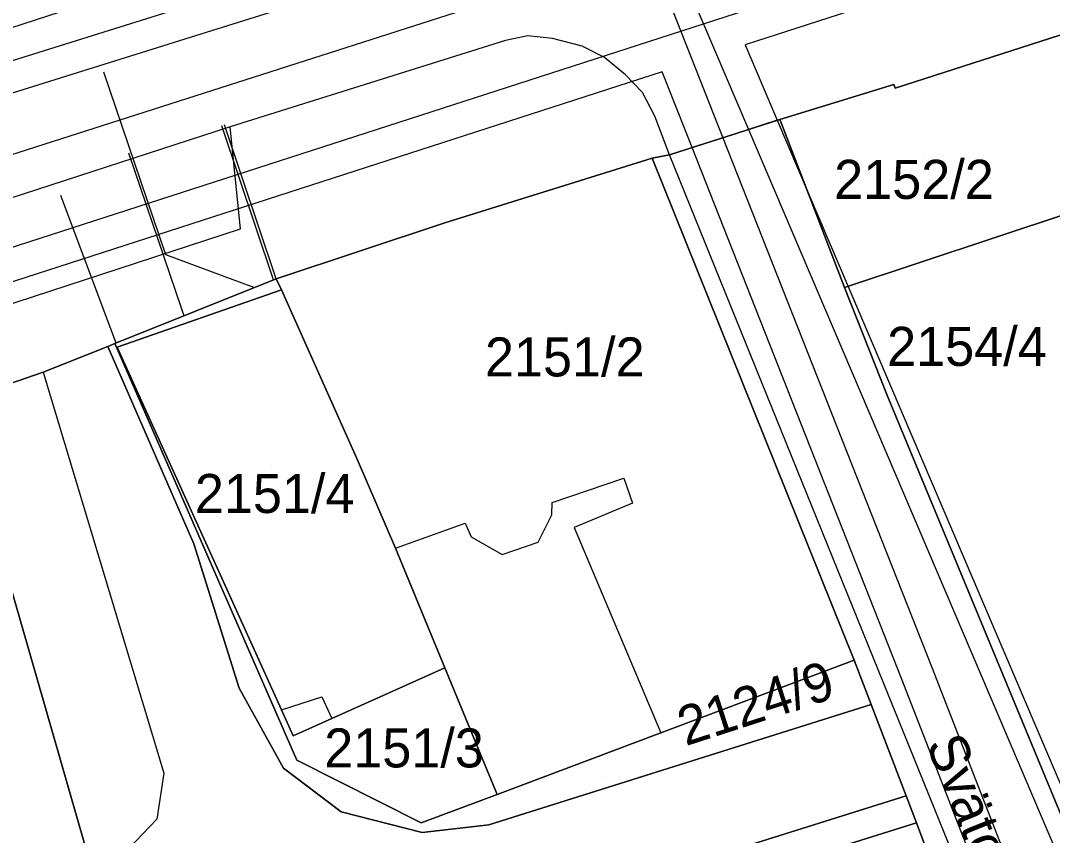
# Model space of a CAD drawing. Extents: x -263423 to -261326, y -1240067 to -1237864.
# Drawn here: x -262607.5 to -262554.6, y -1238743.1 to -1238701.3 of the extents above; entities that cross this region are included whole.
import ezdxf

# ---------------------------------------------------------------- set-up
doc = ezdxf.new("R2010")
doc.units = 0
for name, color, linetype in [('body_kn', 7, 'Continuous'), ('kladpar_druhypozemkov', 7, 'Continuous'), ('kladpar_hranice', 7, 'Continuous'), ('kladpar_parcelnecisla', 7, 'Continuous'), ('kladpar_plochy', 7, 'Continuous'), ('popisy', 7, 'Continuous'), ('tarchy_linie', 7, 'Continuous'), ('zappar_hrandruhpozemk', 7, 'Continuous')]:
    doc.layers.add(name, color=color, linetype=linetype)

msp = doc.modelspace()

# ---------------------------------------------------------------- linework, layer by layer
at = {"layer": 'body_kn'}
for p, q in [((-262581.47, -1238702.1), (-262581.47, -1238702.1)), ((-262582.61, -1238702.34), (-262582.61, -1238702.34)), ((-262580.2, -1238702.23), (-262580.2, -1238702.23)), ((-262578.68, -1238702.62), (-262578.68, -1238702.62)), ((-262570.33, -1238702.56), (-262570.33, -1238702.56)), ((-262577.54, -1238703.2), (-262577.54, -1238703.2)), ((-262603.19, -1238703.95), (-262603.19, -1238703.95)), ((-262576.47, -1238704.1), (-262576.47, -1238704.1)), ((-262574.59, -1238703.94), (-262574.59, -1238703.94)), ((-262562.71, -1238704.58), (-262562.71, -1238704.58)), ((-262562.65, -1238704.77), (-262562.65, -1238704.77)), ((-262575.59, -1238705), (-262575.59, -1238705)), ((-262574.96, -1238706.21), (-262574.96, -1238706.21)), ((-262568.56, -1238706.38), (-262568.56, -1238706.38)), ((-262597.15, -1238706.7), (-262597.15, -1238706.7)), ((-262597.01, -1238706.65), (-262597.01, -1238706.65)), ((-262596.72, -1238706.76), (-262596.72, -1238706.76)), ((-262570.17, -1238706.9), (-262570.17, -1238706.9)), ((-262570.17, -1238706.9), (-262570.17, -1238706.9)), ((-262568.69, -1238706.42), (-262568.69, -1238706.42)), ((-262568.69, -1238706.42), (-262568.69, -1238706.42)), ((-262568.46, -1238706.63), (-262568.46, -1238706.63)), ((-262571.48, -1238707.32), (-262571.48, -1238707.32)), ((-262571.48, -1238707.32), (-262571.48, -1238707.32)), ((-262573.05, -1238707.82), (-262573.05, -1238707.82)), ((-262601.92, -1238708.11), (-262601.92, -1238708.11)), ((-262575.1, -1238708.37), (-262575.1, -1238708.37)), ((-262575.1, -1238708.37), (-262575.1, -1238708.37)), ((-262574.21, -1238708.19), (-262574.21, -1238708.19)), ((-262574.21, -1238708.19), (-262574.21, -1238708.19)), ((-262605.4, -1238710.27), (-262605.4, -1238710.27)), ((-262585.72, -1238711.67), (-262585.72, -1238711.67)), ((-262596.19, -1238711.98), (-262596.19, -1238711.98)), ((-262600.02, -1238713.31), (-262600.02, -1238713.31)), ((-262594.5, -1238714.6), (-262594.5, -1238714.6)), ((-262594.36, -1238714.54), (-262594.36, -1238714.54)), ((-262594.36, -1238714.54), (-262594.36, -1238714.54)), ((-262595.51, -1238715), (-262595.51, -1238715)), ((-262594.1, -1238715.12), (-262594.1, -1238715.12)), ((-262594.1, -1238715.12), (-262594.1, -1238715.12)), ((-262565.25, -1238714.99), (-262565.25, -1238714.99)), ((-262599.2, -1238716.1), (-262599.2, -1238716.1)), ((-262599.08, -1238716.44), (-262599.08, -1238716.44)), ((-262603, -1238718.01), (-262603, -1238718.01)), ((-262602.64, -1238717.87), (-262602.64, -1238717.87)), ((-262602.56, -1238717.84), (-262602.56, -1238717.84)), ((-262602.51, -1238718.05), (-262602.51, -1238718.05)), ((-262606.31, -1238719.34), (-262606.31, -1238719.34)), ((-262606.31, -1238719.34), (-262606.31, -1238719.34)), ((-262563.07, -1238720.47), (-262563.07, -1238720.47)), ((-262590.17, -1238723.91), (-262590.17, -1238723.91)), ((-262576.55, -1238724.77), (-262576.55, -1238724.77)), ((-262580.23, -1238726.02), (-262580.23, -1238726.02)), ((-262576.11, -1238726.05), (-262576.11, -1238726.05)), ((-262580.24, -1238726.65), (-262580.24, -1238726.65)), ((-262584.68, -1238727.07), (-262584.68, -1238727.07)), ((-262579.1, -1238727.3), (-262579.1, -1238727.3)), ((-262584.37, -1238727.77), (-262584.37, -1238727.77)), ((-262580.95, -1238728.05), (-262580.95, -1238728.05)), ((-262598.58, -1238728.13), (-262598.58, -1238728.13)), ((-262588.26, -1238728.36), (-262588.26, -1238728.36)), ((-262588.26, -1238728.36), (-262588.26, -1238728.36)), ((-262582.79, -1238728.67), (-262582.79, -1238728.67)), ((-262564.75, -1238734.09), (-262564.75, -1238734.09)), ((-262585.73, -1238734.49), (-262585.73, -1238734.49)), ((-262560.79, -1238734.42), (-262560.79, -1238734.42)), ((-262562.32, -1238735.03), (-262562.32, -1238735.03)), ((-262596.27, -1238735.53), (-262596.27, -1238735.53)), ((-262592.02, -1238735.97), (-262592.02, -1238735.97)), ((-262563.88, -1238736.37), (-262563.88, -1238736.37)), ((-262594.09, -1238736.63), (-262594.09, -1238736.63)), ((-262594.09, -1238736.63), (-262594.09, -1238736.63)), ((-262591.52, -1238737.08), (-262591.52, -1238737.08)), ((-262593.49, -1238737.97), (-262593.49, -1238737.97)), ((-262574.66, -1238737.82), (-262574.66, -1238737.82)), ((-262574.66, -1238737.82), (-262574.66, -1238737.82)), ((-262593.99, -1238739.63), (-262593.99, -1238739.63)), ((-262593.31, -1238739.22), (-262593.31, -1238739.22)), ((-262600.13, -1238739.89), (-262600.13, -1238739.89)), ((-262583.05, -1238740.97), (-262583.05, -1238740.97)), ((-262562.09, -1238741.05), (-262562.09, -1238741.05)), ((-262562.09, -1238741.05), (-262562.09, -1238741.05)), ((-262600.48, -1238742.24), (-262600.48, -1238742.24)), ((-262591.04, -1238741.86), (-262591.04, -1238741.86)), ((-262591.04, -1238741.86), (-262591.04, -1238741.86)), ((-262586.94, -1238742.43), (-262586.94, -1238742.43)), ((-262583.47, -1238742.54), (-262583.47, -1238742.54)), ((-262561.56, -1238742.43), (-262561.56, -1238742.43)), ((-262561.56, -1238742.43), (-262561.56, -1238742.43)), ((-262586.89, -1238742.92), (-262586.89, -1238742.92))]:
    msp.add_line(p, q, dxfattribs=at)
at = {"layer": 'kladpar_druhypozemkov'}
for p, q in [((-262561.21, -1238708.35), (-262561.21, -1238708.35)), ((-262579.48, -1238717.18), (-262579.48, -1238717.18)), ((-262558.35, -1238717.34), (-262558.35, -1238717.34)), ((-262594.61, -1238724.09), (-262594.61, -1238724.09)), ((-262587.41, -1238738.01), (-262587.41, -1238738.01)), ((-262577.66, -1238740.1), (-262577.66, -1238740.1))]:
    msp.add_line(p, q, dxfattribs=at)
at = {"layer": 'kladpar_hranice'}
for points in [[(-262432.09, -1238663.67), (-262455.65, -1238671.41), (-262459.6, -1238672.64), (-262463.87, -1238673.94), (-262528.19, -1238693.37), (-262533.15, -1238694.92), (-262539.51, -1238696.98), (-262545.35, -1238698.91), (-262545.23, -1238699.23), (-262551.78, -1238701.28), (-262551.99, -1238701.35), (-262554.21, -1238702.06), (-262562.65, -1238704.77), (-262562.71, -1238704.58), (-262568.56, -1238706.38), (-262574.21, -1238708.19), (-262575.1, -1238708.37), (-262585.72, -1238711.67), (-262594.36, -1238714.54), (-262602.64, -1238717.87), (-262603, -1238718.01), (-262606.31, -1238719.34), (-262612.65, -1238721.52)], [(-262551.99, -1238701.35), (-262551.57, -1238710.46), (-262553.72, -1238711.17), (-262565.25, -1238714.99), (-262568.46, -1238706.63), (-262568.56, -1238706.38), (-262562.71, -1238704.58), (-262562.65, -1238704.77), (-262554.21, -1238702.06), (-262551.99, -1238701.35)], [(-262551.62, -1238767.15), (-262556.71, -1238754.61), (-262559.08, -1238748.93), (-262560.92, -1238744.12), (-262561.56, -1238742.43), (-262562.09, -1238741.05), (-262563.88, -1238736.37), (-262564.75, -1238734.09), (-262575.1, -1238708.37), (-262574.21, -1238708.19), (-262568.56, -1238706.38), (-262568.46, -1238706.63), (-262565.25, -1238714.99), (-262563.07, -1238720.47), (-262553.46, -1238743.69), (-262549.91, -1238742.42), (-262548.95, -1238742.07), (-262547.63, -1238744.81), (-262545.2, -1238750.42)], [(-262575.1, -1238708.37), (-262564.75, -1238734.09), (-262574.66, -1238737.82), (-262583.05, -1238740.97), (-262585.73, -1238734.49), (-262588.26, -1238728.36), (-262590.17, -1238723.91), (-262594.1, -1238715.12), (-262594.36, -1238714.54), (-262585.72, -1238711.67), (-262575.1, -1238708.37)], [(-262547.71, -1238741.63), (-262548.95, -1238742.07), (-262549.91, -1238742.42), (-262553.46, -1238743.69), (-262563.07, -1238720.47), (-262565.25, -1238714.99), (-262553.72, -1238711.17), (-262551.57, -1238710.46), (-262550.99, -1238717.2), (-262550.56, -1238722.54), (-262549.51, -1238731.68), (-262547.77, -1238741.42), (-262547.71, -1238741.63)], [(-262594.1, -1238715.12), (-262602.51, -1238718.05), (-262594.09, -1238736.63), (-262593.49, -1238737.97), (-262591.52, -1238737.08), (-262585.73, -1238734.49), (-262583.05, -1238740.97), (-262586.94, -1238742.43), (-262593.31, -1238739.22), (-262602.64, -1238717.87), (-262594.36, -1238714.54), (-262594.1, -1238715.12)], [(-262594.1, -1238715.12), (-262590.17, -1238723.91), (-262588.26, -1238728.36), (-262585.73, -1238734.49), (-262591.52, -1238737.08), (-262593.49, -1238737.97), (-262594.09, -1238736.63), (-262602.51, -1238718.05), (-262594.1, -1238715.12)], [(-262612.65, -1238721.52), (-262606.31, -1238719.34), (-262603, -1238718.01), (-262598.58, -1238728.13), (-262596.27, -1238735.53), (-262593.99, -1238739.63), (-262591.04, -1238741.86)], [(-262574.66, -1238737.82), (-262564.75, -1238734.09), (-262563.88, -1238736.37), (-262583.47, -1238742.54), (-262586.89, -1238742.92), (-262591.04, -1238741.86), (-262593.99, -1238739.63), (-262596.27, -1238735.53), (-262598.58, -1238728.13), (-262603, -1238718.01), (-262602.64, -1238717.87), (-262593.31, -1238739.22), (-262586.94, -1238742.43), (-262583.05, -1238740.97), (-262574.66, -1238737.82)], [(-262591.04, -1238741.86), (-262586.89, -1238742.92), (-262583.47, -1238742.54), (-262563.88, -1238736.37), (-262562.09, -1238741.05), (-262589.33, -1238749.6), (-262590.88, -1238750.4), (-262591.86, -1238751.92), (-262592.39, -1238753.81), (-262592.13, -1238755.55), (-262596.31, -1238756.73), (-262596.97, -1238754.76), (-262598.45, -1238755.24), (-262599.61, -1238751.61), (-262599.24, -1238751.47), (-262599.72, -1238748.35), (-262602.46, -1238749.16), (-262603.78, -1238744.93), (-262610.25, -1238722.46)], [(-262610.25, -1238722.46), (-262603.78, -1238744.93), (-262602.46, -1238749.16), (-262599.72, -1238748.35), (-262599.24, -1238751.47), (-262599.61, -1238751.61), (-262601.21, -1238752.21), (-262598.84, -1238759.36), (-262564.19, -1238748.4), (-262563.5, -1238750.45), (-262561.68, -1238749.87), (-262560.18, -1238754.31), (-262557.39, -1238753.47), (-262556.29, -1238756.78), (-262558.06, -1238757.36), (-262559.19, -1238757.7), (-262558.37, -1238760.39), (-262557.29, -1238763.92), (-262559.13, -1238764.61), (-262596.42, -1238775.99)], [(-262562.09, -1238741.05), (-262561.56, -1238742.43), (-262591.86, -1238751.92), (-262590.88, -1238750.4), (-262589.33, -1238749.6), (-262562.09, -1238741.05)], [(-262561.56, -1238742.43), (-262560.92, -1238744.12), (-262592.39, -1238753.81), (-262591.86, -1238751.92), (-262561.56, -1238742.43)]]:
    msp.add_lwpolyline(points, dxfattribs=at)
at = {"layer": 'kladpar_plochy'}
msp.add_line((-262610.25, -1238722.46), (-262603.78, -1238744.93), dxfattribs=at)
for points in [[(-262432.09, -1238663.67), (-262455.65, -1238671.41), (-262459.6, -1238672.64), (-262463.87, -1238673.94), (-262528.19, -1238693.37), (-262533.15, -1238694.92), (-262539.51, -1238696.98), (-262545.35, -1238698.91), (-262545.23, -1238699.23), (-262551.78, -1238701.28), (-262551.99, -1238701.35), (-262554.21, -1238702.06), (-262562.65, -1238704.77), (-262562.71, -1238704.58), (-262568.56, -1238706.38), (-262574.21, -1238708.19), (-262575.1, -1238708.37), (-262585.72, -1238711.67), (-262594.36, -1238714.54), (-262602.64, -1238717.87), (-262603, -1238718.01), (-262606.31, -1238719.34), (-262612.65, -1238721.52)], [(-262551.62, -1238767.15), (-262556.71, -1238754.61), (-262559.08, -1238748.93), (-262560.92, -1238744.12), (-262561.56, -1238742.43), (-262562.09, -1238741.05), (-262563.88, -1238736.37), (-262564.75, -1238734.09), (-262575.1, -1238708.37), (-262574.21, -1238708.19), (-262568.56, -1238706.38), (-262568.46, -1238706.63), (-262565.25, -1238714.99), (-262563.07, -1238720.47), (-262553.46, -1238743.69), (-262549.91, -1238742.42), (-262548.95, -1238742.07), (-262547.63, -1238744.81), (-262545.2, -1238750.42), (-262540.83, -1238761.96), (-262536.41, -1238773.31)], [(-262612.65, -1238721.52), (-262606.31, -1238719.34), (-262603, -1238718.01), (-262598.58, -1238728.13), (-262596.27, -1238735.53), (-262593.99, -1238739.63), (-262591.04, -1238741.86), (-262586.89, -1238742.92), (-262583.47, -1238742.54), (-262563.88, -1238736.37), (-262562.09, -1238741.05), (-262589.33, -1238749.6)], [(-262603.78, -1238744.93), (-262610.25, -1238722.46)]]:
    msp.add_lwpolyline(points, dxfattribs=at)
for points in [[(-262551.99, -1238701.35), (-262551.57, -1238710.46), (-262553.72, -1238711.17), (-262565.25, -1238714.99), (-262568.46, -1238706.63), (-262568.56, -1238706.38), (-262562.71, -1238704.58), (-262562.65, -1238704.77), (-262554.21, -1238702.06)], [(-262575.1, -1238708.37), (-262564.75, -1238734.09), (-262574.66, -1238737.82), (-262583.05, -1238740.97), (-262585.73, -1238734.49), (-262588.26, -1238728.36), (-262590.17, -1238723.91), (-262594.1, -1238715.12), (-262594.36, -1238714.54), (-262585.72, -1238711.67)], [(-262547.71, -1238741.63), (-262548.95, -1238742.07), (-262549.91, -1238742.42), (-262553.46, -1238743.69), (-262563.07, -1238720.47), (-262565.25, -1238714.99), (-262553.72, -1238711.17), (-262551.57, -1238710.46), (-262550.99, -1238717.2), (-262550.56, -1238722.54), (-262549.51, -1238731.68), (-262547.77, -1238741.42)], [(-262594.1, -1238715.12), (-262602.51, -1238718.05), (-262594.09, -1238736.63), (-262593.49, -1238737.97), (-262591.52, -1238737.08), (-262585.73, -1238734.49), (-262583.05, -1238740.97), (-262586.94, -1238742.43), (-262593.31, -1238739.22), (-262602.64, -1238717.87), (-262594.36, -1238714.54)], [(-262594.1, -1238715.12), (-262590.17, -1238723.91), (-262588.26, -1238728.36), (-262585.73, -1238734.49), (-262591.52, -1238737.08), (-262593.49, -1238737.97), (-262594.09, -1238736.63), (-262602.51, -1238718.05)], [(-262574.66, -1238737.82), (-262564.75, -1238734.09), (-262563.88, -1238736.37), (-262583.47, -1238742.54), (-262586.89, -1238742.92), (-262591.04, -1238741.86), (-262593.99, -1238739.63), (-262596.27, -1238735.53), (-262598.58, -1238728.13), (-262603, -1238718.01), (-262602.64, -1238717.87), (-262593.31, -1238739.22), (-262586.94, -1238742.43), (-262583.05, -1238740.97)], [(-262562.09, -1238741.05), (-262561.56, -1238742.43), (-262591.86, -1238751.92), (-262590.88, -1238750.4), (-262589.33, -1238749.6)], [(-262561.56, -1238742.43), (-262560.92, -1238744.12), (-262592.39, -1238753.81), (-262591.86, -1238751.92)]]:
    msp.add_lwpolyline(points, close=True, dxfattribs=at)
at = {"layer": 'tarchy_linie'}
for p, q in [((-262578.22, -1238690.23), (-262571.48, -1238707.32)), ((-262575.32, -1238694.81), (-262570.17, -1238706.9)), ((-262594.5, -1238714.6), (-262597.15, -1238706.7)), ((-262594.36, -1238714.54), (-262597.01, -1238706.65)), ((-262602.56, -1238717.84), (-262605.4, -1238710.27))]:
    msp.add_line(p, q, dxfattribs=at)
for points in [[(-262822.74, -1238779.25), (-262789.34, -1238769.25), (-262755.15, -1238752.18), (-262662.78, -1238722.18), (-262575.32, -1238694.81), (-262549.59, -1238684.59), (-262510.76, -1238673.25), (-262446.29, -1238652.03), (-262387.97, -1238633.8), (-262274.41, -1238597.6), (-262267.42, -1238595.28), (-262264.24, -1238594.43)], [(-262821.51, -1238774.65), (-262772.9, -1238761), (-262557.17, -1238691.92), (-262357.83, -1238627.94), (-262278.18, -1238602.08), (-262270.31, -1238598.46), (-262263.92, -1238595.52)], [(-262769.28, -1238765.08), (-262521.73, -1238685.07), (-262422.14, -1238652.96), (-262273.37, -1238605.1)], [(-262421.62, -1238654.58), (-262521.21, -1238686.69), (-262570.33, -1238702.56), (-262568.69, -1238706.42), (-262570.17, -1238706.9), (-262571.48, -1238707.32), (-262573.05, -1238707.82), (-262574.59, -1238703.94), (-262770.18, -1238767.16), (-262771, -1238764.62), (-262773.67, -1238765.37), (-262770.49, -1238772.19)], [(-262777.2, -1238758.05), (-262777.81, -1238756.79), (-262579.17, -1238692.32), (-262578.45, -1238694.15), (-262663.25, -1238720.69), (-262755.74, -1238750.73), (-262757.79, -1238751.75), (-262774.18, -1238757), (-262777.2, -1238758.05)], [(-262595.51, -1238715), (-262600.02, -1238713.31), (-262603.19, -1238703.95)], [(-262568.69, -1238706.42), (-262550.68, -1238748.66), (-262520.1, -1238824.85), (-262521.42, -1238825.74), (-262524.14, -1238827.56), (-262525.3, -1238828.34), (-262525.58, -1238828.54), (-262527.11, -1238822.84), (-262544.67, -1238779.15), (-262550.64, -1238765.03), (-262562.32, -1238735.03), (-262573.05, -1238707.82), (-262571.48, -1238707.32), (-262570.17, -1238706.9), (-262568.69, -1238706.42)], [(-262570.17, -1238706.9), (-262552.11, -1238749.27), (-262521.42, -1238825.74)], [(-262571.48, -1238707.32), (-262560.79, -1238734.42), (-262549.1, -1238764.43), (-262543.15, -1238778.51), (-262525.54, -1238822.32), (-262524.14, -1238827.56)], [(-262599.08, -1238716.44), (-262599.2, -1238716.1), (-262601.92, -1238708.11)]]:
    msp.add_lwpolyline(points, dxfattribs=at)
at = {"layer": 'zappar_hrandruhpozemk'}
for p, q in [((-262580.2, -1238702.23), (-262581.47, -1238702.1)), ((-262559.18, -1238745.3), (-262574.21, -1238708.19)), ((-262606.31, -1238719.34), (-262600.13, -1238739.89)), ((-262582.79, -1238728.67), (-262580.95, -1238728.05)), ((-262594.09, -1238736.63), (-262592.02, -1238735.97)), ((-262592.02, -1238735.97), (-262591.52, -1238737.08))]:
    msp.add_line(p, q, dxfattribs=at)
for points in [[(-262581.47, -1238702.1), (-262582.61, -1238702.34), (-262596.72, -1238706.76)], [(-262574.21, -1238708.19), (-262574.96, -1238706.21), (-262575.59, -1238705), (-262576.47, -1238704.1), (-262577.54, -1238703.2), (-262578.68, -1238702.62), (-262580.2, -1238702.23)], [(-262646.92, -1238728.55), (-262613.92, -1238717.77), (-262596.19, -1238711.98), (-262596.72, -1238706.76), (-262649.04, -1238723.77)], [(-262580.95, -1238728.05), (-262580.24, -1238726.65), (-262580.23, -1238726.02), (-262576.55, -1238724.77), (-262576.11, -1238726.05), (-262579.1, -1238727.3), (-262574.66, -1238737.82)], [(-262588.26, -1238728.36), (-262584.68, -1238727.07), (-262584.37, -1238727.77), (-262582.79, -1238728.67)], [(-262600.13, -1238739.89), (-262600.48, -1238742.24), (-262602.64, -1238744.5), (-262603.78, -1238744.93)]]:
    msp.add_lwpolyline(points, dxfattribs=at)

# ---------------------------------------------------------------- texts
at = {"layer": 'kladpar_parcelnecisla'}
for s, p in [('2152/2', (-262565.776, -1238710.45)), ('2154/4', (-262563.062, -1238719.01)), ('2151/2', (-262583.67, -1238719.55)), ('2151/4', (-262598.533, -1238726.55)), ('2151/3', (-262591.905, -1238739.59))]:
    msp.add_text(s, height=2, dxfattribs=at).set_placement(p)
msp.add_text('2124/9', height=2, rotation=18, dxfattribs=at).set_placement((-262573.389, -1238738.507))
at = {"layer": 'popisy'}
msp.add_text('Svätoplukova', height=2, rotation=292, dxfattribs=at).set_placement((-262561.084, -1238738.391))

doc.saveas('drawing.dxf')
